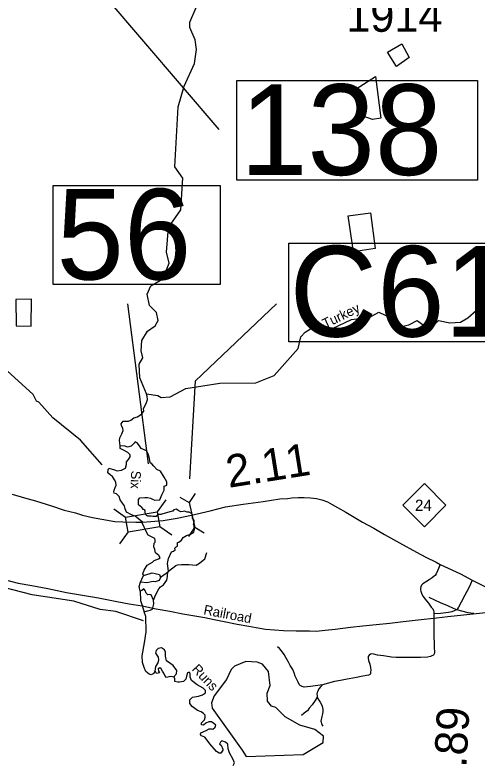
# Model space of a CAD drawing. Extents: x 2093524 to 2270757, y 289120 to 570408.
# Drawn here: x 2227390 to 2234537, y 447590 to 459173 of the extents above; entities that cross this region are included whole.
import ezdxf

# ---------------------------------------------------------------- set-up
doc = ezdxf.new("R2010")
doc.units = 0
for name, color, linetype in [('Exist Hydrographic Creek Single Shore', 7, 'Continuous'), ('Exist Hydrographic Creek Single Shore Label', 7, 'Continuous'), ('Exist Hydrographic Lagoon', 7, 'Continuous'), ('Exist Hydrographic Misc Water Feature', 7, 'Continuous'), ('Exist Railroad Mainline', 7, 'Continuous'), ('Exist Railroad Mainline Label', 7, 'Continuous'), ('Exist Railroad Siding', 7, 'Continuous'), ('Exist Road Non-System Type 51', 7, 'Continuous'), ('Exist Road Primary NC Attributed', 7, 'Continuous'), ('Exist Road Primary NC Mileage Hundredths English Label', 7, 'Continuous'), ('Exist Road Primary NC Shield CELL', 7, 'Continuous'), ('Exist Road Primary NC Shield Number Label', 7, 'Continuous'), ('Exist Road Primary NC Structure Culvert CELL', 7, 'Continuous'), ('Exist Road Primary NC Structure Culvert Number Label', 7, 'Continuous'), ('Exist Road Primary NC Structure Standard Bridge CELL', 7, 'Continuous'), ('Exist Road Primary NC Structure Standard Bridge Number Label', 7, 'Continuous'), ('Exist Road Secondary Mileage Hundredths English Label', 7, 'Continuous'), ('Exist Road Secondary Structure Standard Bridge Number Label', 7, 'Continuous'), ('Exist Road Secondary Type 51 Number Label', 7, 'Continuous')]:
    doc.layers.add(name, color=color, linetype=linetype)

msp = doc.modelspace()

# ---------------------------------------------------------------- linework, layer by layer
at = {"layer": 'Exist Hydrographic Creek Single Shore'}
for points in [[(2229757, 455892), (2229952, 456164), (2229982, 456655), (2229855, 456828), (2229906, 457755), (2230003, 458072), (2230159, 458423), (2230190, 458639), (2230173, 458790), (2230088, 458982), (2230087, 459064), (2230185, 459291), (2230191, 459564)], [(2229419, 453324), (2229317, 453572), (2229307, 453779), (2229365, 453880), (2229339, 453988), (2229346, 454146), (2229437, 454288), (2229553, 454374), (2229602, 454455), (2229576, 454581), (2229467, 454688), (2229432, 454862), (2229489, 454989), (2229672, 455100), (2229769, 455341), (2229726, 455509), (2229757, 455892)], [(2228737, 452226), (2228401, 452607), (2227973, 452953), (2227755, 453194), (2227721, 453211), (2227670, 453310), (2227150, 453780), (2226916, 453886), (2226691, 453943), (2226464, 454147), (2226013, 454294), (2225469, 454617), (2224902, 454710), (2224694, 454708)], [(2229419, 453324), (2229595, 453298), (2229645, 453267), (2229786, 453274), (2230027, 453404), (2230551, 453489), (2231109, 453494), (2231391, 453606), (2231762, 454025), (2231803, 454201), (2231869, 454276), (2231952, 454326), (2232094, 454294), (2232293, 454329), (2232584, 454471), (2232866, 454508), (2233007, 454584), (2233300, 454444), (2233376, 454370), (2233467, 454388), (2233600, 454457), (2233734, 454356), (2233867, 454393), (2233925, 454457), (2234100, 454418), (2234266, 454428), (2234382, 454494), (2234507, 454607), (2234924, 454526)], [(2229011, 452521), (2229001, 452602), (2229006, 452642), (2229038, 452705), (2229057, 452756), (2229052, 452788), (2229034, 452833), (2229027, 452858), (2229057, 452898), (2229083, 452898), (2229141, 452898), (2229178, 452916), (2229222, 452954), (2229280, 452967), (2229350, 453012), (2229376, 453056), (2229371, 453095), (2229397, 453140), (2229422, 453191), (2229434, 453235), (2229429, 453286), (2229419, 453324)], [(2230123, 451470), (2230078, 451493), (2230046, 451497), (2230006, 451511), (2229988, 451507), (2229950, 451500), (2229918, 451516), (2229878, 451542), (2229841, 451532), (2229827, 451511), (2229815, 451511), (2229729, 451486), (2229674, 451467), (2229643, 451460), (2229604, 451460), (2229567, 451430), (2229534, 451428), (2229515, 451428), (2229490, 451435), (2229439, 451435), (2229418, 451446), (2229399, 451486), (2229399, 451523), (2229373, 451537), (2229348, 451567), (2229297, 451607), (2229297, 451644), (2229297, 451690), (2229315, 451716), (2229392, 451721), (2229436, 451721), (2229480, 451711), (2229520, 451690), (2229550, 451679), (2229627, 451683), (2229648, 451735), (2229660, 451772), (2229692, 451837), (2229692, 451895), (2229736, 451914), (2229736, 451965), (2229694, 452035), (2229636, 452130), (2229578, 452156), (2229534, 452207), (2229501, 452239), (2229476, 452258), (2229464, 452323), (2229457, 452360), (2229439, 452405), (2229420, 452444), (2229336, 452477), (2229311, 452521), (2229278, 452565), (2229246, 452579), (2229227, 452560), (2229183, 452516), (2229125, 452498), (2229092, 452514), (2229011, 452521)], [(2228836, 452174), (2228925, 452151), (2228969, 452132), (2229034, 452144), (2229097, 452174), (2229111, 452232), (2229111, 452272), (2229143, 452309), (2229169, 452349), (2229169, 452379), (2229132, 452419), (2229066, 452451), (2229015, 452477), (2229011, 452521)], [(2229356, 451342), (2229246, 451432), (2229190, 451453), (2229113, 451497), (2229092, 451549), (2229080, 451593), (2229048, 451632), (2229015, 451683), (2228997, 451735), (2228959, 451779), (2228920, 451790), (2228913, 451811), (2228918, 451837), (2228938, 451874), (2228950, 451914), (2228945, 451958), (2228927, 451995), (2228894, 452046), (2228862, 452067), (2228824, 452104), (2228829, 452149), (2228836, 452174)], [(2229757, 450586), (2229746, 450702), (2229757, 450779), (2229808, 450881), (2229834, 450893), (2229860, 450911), (2229855, 450937), (2229878, 450958), (2229897, 450969), (2229899, 451028), (2229918, 451034), (2229962, 451060), (2229988, 451104), (2230039, 451137), (2230090, 451148), (2230148, 451188), (2230160, 451225), (2230155, 451283), (2230143, 451302), (2230153, 451342), (2230153, 451367), (2230129, 451404), (2230129, 451430), (2230123, 451470)], [(2229373, 450516), (2229362, 450541), (2229385, 450597), (2229432, 450674), (2229513, 450725), (2229539, 450746), (2229606, 450776), (2229629, 450790), (2229611, 450827), (2229560, 450867), (2229548, 450918), (2229534, 450962), (2229539, 451014), (2229553, 451032), (2229553, 451065), (2229548, 451090), (2229497, 451116), (2229446, 451141), (2229420, 451186), (2229355, 451328)], [(2229757, 450586), (2229871, 450669), (2229897, 450681), (2229962, 450688), (2230071, 450688), (2230185, 450674), (2230236, 450707), (2230320, 450772), (2230353, 450874)], [(2229529, 450137), (2229560, 450213), (2229611, 450311), (2229636, 450341), (2229681, 450374), (2229732, 450444), (2229743, 450502), (2229743, 450541), (2229757, 450586)], [(2229757, 450586), (2229708, 450537), (2229636, 450486)], [(2229329, 450413), (2229350, 450458), (2229373, 450516)], [(2229636, 450486), (2229615, 450439), (2229555, 450420), (2229522, 450425), (2229427, 450406), (2229329, 450413)], [(2229373, 450516), (2229478, 450546), (2229508, 450560), (2229553, 450548), (2229622, 450530), (2229636, 450486)], [(2229322, 450274), (2229304, 450348), (2229329, 450413)], [(2229529, 450137), (2229494, 450220), (2229464, 450223), (2229439, 450216), (2229413, 450246), (2229401, 450285), (2229376, 450311), (2229350, 450285), (2229322, 450274)], [(2229322, 450274), (2229329, 450132), (2229385, 449958)], [(2229385, 449958), (2229436, 449971), (2229476, 449983), (2229513, 449997), (2229534, 450081), (2229529, 450137)], [(2229546, 449039), (2229532, 449001), (2229494, 448983), (2229462, 448992), (2229411, 449032), (2229383, 449095), (2229360, 449171), (2229353, 449274), (2229390, 449478), (2229415, 449646), (2229411, 449883), (2229385, 449958)], [(2229846, 448948), (2229857, 448974), (2229883, 448999), (2229890, 449050), (2229832, 449127), (2229729, 449197), (2229711, 449269), (2229711, 449332), (2229699, 449371), (2229653, 449402), (2229601, 449392), (2229571, 449360), (2229557, 449316), (2229601, 449257), (2229606, 449213), (2229597, 449167), (2229557, 449111), (2229546, 449039)], [(2229846, 448948), (2229794, 448955), (2229762, 448950), (2229729, 448943), (2229704, 448974), (2229685, 449006), (2229667, 449039), (2229648, 449076), (2229627, 449090), (2229601, 449078), (2229606, 449039), (2229620, 449013), (2229601, 449008), (2229576, 449001), (2229557, 449032), (2229546, 449039)], [(2230757, 447580), (2230776, 447624), (2230757, 447676), (2230702, 447778), (2230681, 447841), (2230676, 447913), (2230637, 447943), (2230585, 447964), (2230560, 447945), (2230548, 447913), (2230571, 447894), (2230597, 447836), (2230597, 447818), (2230567, 447773), (2230541, 447771), (2230502, 447797), (2230399, 447918), (2230343, 447994), (2230318, 448020), (2230267, 448041), (2230253, 448059), (2230257, 448085), (2230341, 448122), (2230385, 448148), (2230425, 448148), (2230443, 448143), (2230481, 448173), (2230490, 448206), (2230457, 448232), (2230425, 448257), (2230381, 448257), (2230336, 448234), (2230297, 448208), (2230267, 448213), (2230267, 448239), (2230290, 448264), (2230316, 448290), (2230323, 448322), (2230323, 448359), (2230297, 448385), (2230264, 448411), (2230209, 448432), (2230127, 448494), (2230088, 448539), (2230088, 448597), (2230132, 448636), (2230220, 448655), (2230285, 448674), (2230329, 448706), (2230332, 448743), (2230292, 448776), (2230204, 448827), (2230113, 448897), (2230092, 448948), (2230092, 448995), (2230088, 449020), (2230069, 449020), (2230055, 449015), (2230036, 448964), (2230029, 448918), (2229992, 448878), (2229927, 448867), (2229901, 448867), (2229857, 448878), (2229857, 448922), (2229846, 448948)]]:
    msp.add_lwpolyline(points, dxfattribs=at)
at = {"layer": 'Exist Hydrographic Lagoon'}
for points in [[(2233140, 458599), (2233362, 458726), (2233476, 458517), (2233280, 458380)], [(2232654, 458033), (2232953, 458223), (2233035, 457582), (2232908, 457560), (2232694, 457635)], [(2232535, 456072), (2232876, 456120), (2232951, 455566), (2232617, 455517)], [(2227405, 454777), (2227410, 454373), (2227641, 454368), (2227644, 454784)]]:
    msp.add_lwpolyline(points, close=True, dxfattribs=at)
msp.add_lwpolyline([(2230956, 447721), (2231838, 447753), (2232145, 447940), (2232153, 448038), (2232019, 448139), (2231785, 448203), (2231559, 448335), (2231416, 448476), (2231349, 448500), (2231290, 448574), (2231281, 448698), (2231330, 448816), (2231303, 449033), (2231211, 449146), (2231127, 449180), (2230952, 449187), (2230778, 449119), (2230728, 449067), (2230655, 448911), (2230465, 448659), (2230424, 448548), (2230433, 448466), (2230897, 447821), (2230956, 447721)], dxfattribs=at)
at = {"layer": 'Exist Hydrographic Misc Water Feature'}
msp.add_lwpolyline([(2229373, 449816), (2228947, 449962), (2228705, 449993), (2228296, 450123), (2227654, 450217), (2227195, 450338), (2227111, 450405), (2227067, 450672), (2227000, 450722), (2226474, 450808), (2226024, 450929), (2225431, 451141), (2225239, 451141), (2225066, 450932), (2224958, 450894), (2224716, 450929)], dxfattribs=at)
at = {"layer": 'Exist Railroad Mainline'}
msp.add_lwpolyline([(2227204, 450460), (2227436, 450400), (2227650, 450360), (2227894, 450314), (2228187, 450256), (2228433, 450212), (2228677, 450170), (2228961, 450116), (2229150, 450080), (2229354, 450046), (2229570, 450001), (2229782, 449965), (2229981, 449927), (2230167, 449892), (2230319, 449868), (2230465, 449835), (2230619, 449806), (2230817, 449767), (2231000, 449733), (2231170, 449704), (2231256, 449689), (2231394, 449678), (2231536, 449669), (2231732, 449661), (2231936, 449661), (2232038, 449659), (2232176, 449671), (2232333, 449688), (2232567, 449718), (2232761, 449737), (2232963, 449759), (2233178, 449783), (2233384, 449806), (2233612, 449830), (2233897, 449865), (2234073, 449882), (2235191, 450002)], dxfattribs=at)
at = {"layer": 'Exist Railroad Siding'}
msp.add_lwpolyline([(2234474, 449931), (2234386, 449942), (2234288, 449966), (2234212, 449989), (2234158, 450007), (2234072, 450046), (2233958, 450097), (2233871, 450138), (2233785, 450177)], dxfattribs=at)
at = {"layer": 'Exist Road Non-System Type 51'}
for points in [[(2233955, 450687), (2233913, 450590), (2233890, 450542), (2233874, 450518), (2233862, 450504), (2233828, 450480), (2233783, 450449), (2233727, 450415), (2233683, 450388), (2233665, 450368), (2233657, 450344), (2233648, 450314), (2233650, 450296), (2233656, 450276), (2233671, 450229), (2233691, 450195), (2233715, 450157), (2233771, 450090), (2233816, 450030), (2233838, 450004), (2233848, 449978), (2233853, 449954), (2233857, 449924)], [(2234448, 450445), (2234419, 450383), (2234395, 450324), (2234336, 450214), (2234277, 450103), (2234236, 450029), (2234220, 450003), (2234208, 449991), (2234202, 449985), (2234194, 449983), (2234168, 449971), (2234131, 449958), (2234084, 449948), (2233957, 449931), (2233857, 449924)], [(2233857, 449924), (2233857, 449636), (2233861, 449405), (2233864, 449335), (2233858, 449308), (2233850, 449288), (2233826, 449274), (2233804, 449266), (2233756, 449256), (2233652, 449253), (2233507, 449248), (2233356, 449248), (2233273, 449252), (2233200, 449255), (2233077, 449276), (2232988, 449289), (2232930, 449303), (2232898, 449305), (2232876, 449301), (2232858, 449286), (2232844, 449266), (2232843, 449242), (2232849, 449204), (2232868, 449147), (2232880, 449095), (2232882, 449055), (2232879, 449023), (2232875, 449000), (2232863, 448985), (2232849, 448976), (2232761, 448960), (2232634, 448937), (2232516, 448918), (2232414, 448897), (2232320, 448882), (2232135, 448829)], [(2232135, 448829), (2231953, 448801), (2231899, 448797), (2231851, 448794), (2231821, 448804), (2231791, 448820), (2231776, 448836), (2231762, 448870), (2231738, 448913), (2231716, 448961), (2231699, 449013), (2231677, 449063), (2231640, 449126), (2231612, 449180), (2231569, 449248), (2231543, 449298), (2231505, 449351), (2231474, 449387), (2231440, 449415)], [(2232135, 448829), (2232111, 448801), (2232081, 448766), (2232067, 448732), (2232056, 448708), (2232050, 448682), (2232052, 448660), (2232054, 448638)], [(2232054, 448638), (2232023, 448584), (2231975, 448522), (2231932, 448469), (2231904, 448429), (2231880, 448409), (2231850, 448385), (2231811, 448356)], [(2232054, 448638), (2232081, 448592), (2232103, 448559), (2232121, 448527), (2232133, 448501), (2232137, 448475), (2232142, 448445), (2232140, 448417), (2232136, 448383), (2232126, 448341), (2232121, 448311), (2232115, 448291), (2232111, 448269), (2232115, 448251), (2232123, 448233), (2232134, 448207), (2232142, 448191)]]:
    msp.add_lwpolyline(points, dxfattribs=at)
at = {"layer": 'Exist Road Primary NC Attributed'}
for points in [[(2227345, 451771), (2227538, 451715), (2227706, 451668), (2227952, 451591), (2228150, 451527), (2228323, 451483), (2228431, 451450), (2228585, 451414), (2228728, 451387), (2228931, 451352), (2229056, 451345), (2229256, 451339), (2229356, 451342)], [(2229356, 451342), (2229487, 451352), (2229676, 451367), (2229893, 451400), (2230115, 451451), (2230402, 451518), (2230638, 451577), (2230913, 451621), (2231222, 451660), (2231480, 451701), (2231597, 451707), (2231663, 451715), (2231759, 451722), (2231855, 451723), (2231953, 451714), (2232043, 451705), (2232125, 451685), (2232214, 451654), (2232288, 451615), (2232368, 451569), (2232497, 451494), (2232627, 451417), (2232756, 451343), (2232931, 451246), (2233093, 451151), (2233326, 451023), (2233589, 450875), (2233732, 450799), (2233892, 450722), (2233955, 450687), (2234077, 450631), (2234266, 450543), (2234448, 450445), (2234653, 450341)]]:
    msp.add_lwpolyline(points, dxfattribs=at)
at = {"layer": 'Exist Road Primary NC Shield CELL'}
msp.add_lwpolyline([(2233377, 451603), (2233710, 451936), (2234043, 451603), (2233710, 451270)], close=True, dxfattribs=at)
at = {"layer": 'Exist Road Primary NC Structure Culvert CELL'}
for p, q in [((2230170, 451783), (2230077, 451644)), ((2229934, 451729), (2230077, 451644)), ((2230077, 451644), (2230166, 451258)), ((2230074, 451119), (2230166, 451258)), ((2230310, 451173), (2230166, 451258))]:
    msp.add_line(p, q, dxfattribs=at)
at = {"layer": 'Exist Road Primary NC Structure Culvert Number Label'}
msp.add_lwpolyline([(2231615, 455647), (2235597, 455647), (2235597, 454127), (2231615, 454127)], close=True, dxfattribs=at)
msp.add_lwpolyline([(2230090, 452010), (2230177, 453521), (2231426, 454713)], dxfattribs=at)
at = {"layer": 'Exist Road Primary NC Structure Standard Bridge CELL'}
for p, q in [((2229716, 451684), (2229585, 451500)), ((2229097, 451412), (2228913, 451543)), ((2229809, 451140), (2229624, 451271)), ((2229135, 451189), (2229004, 451005))]:
    msp.add_line(p, q, dxfattribs=at)
msp.add_lwpolyline([(2229624, 451271), (2229135, 451188), (2229096, 451416), (2229585, 451500)], close=True, dxfattribs=at)
at = {"layer": 'Exist Road Primary NC Structure Standard Bridge Number Label'}
msp.add_line((2229450, 452242), (2229131, 454713), dxfattribs=at)
msp.add_lwpolyline([(2227980, 456538), (2230557, 456538), (2230557, 455009), (2227980, 455009)], close=True, dxfattribs=at)
at = {"layer": 'Exist Road Secondary Structure Standard Bridge Number Label'}
msp.add_line((2228297, 460022), (2230535, 457406), dxfattribs=at)
msp.add_lwpolyline([(2230813, 458160), (2234528, 458160), (2234528, 456623), (2230813, 456623)], close=True, dxfattribs=at)

# ---------------------------------------------------------------- texts
at = {"layer": 'Exist Hydrographic Creek Single Shore Label'}
for s, rotation, p in [('Turkey', 25.9566, (2232179, 454329)), ('Six', 267.7045, (2229184, 452138)), ('Runs', 313.2938, (2230111, 449062))]:
    msp.add_text(s, height=150, rotation=rotation, dxfattribs=at).set_placement(p)
at = {"layer": 'Exist Railroad Mainline Label'}
msp.add_text('Railroad', height=150, rotation=349.0251, dxfattribs=at).set_placement((2230292, 449919))
at = {"layer": 'Exist Road Primary NC Mileage Hundredths English Label'}
msp.add_text('2.11', height=500, rotation=9.0722, dxfattribs=at).set_placement((2230689, 451870))
at = {"layer": 'Exist Road Primary NC Shield Number Label'}
msp.add_text('24', height=175, dxfattribs=at).set_placement((2233564, 451513))
at = {"layer": 'Exist Road Primary NC Structure Culvert Number Label'}
msp.add_text('C61', height=1400, dxfattribs=at).set_placement((2231628, 454206))
at = {"layer": 'Exist Road Primary NC Structure Standard Bridge Number Label'}
msp.add_text('56', height=1400, dxfattribs=at).set_placement((2228030, 455088))
at = {"layer": 'Exist Road Secondary Mileage Hundredths English Label'}
msp.add_text('.89', height=500, rotation=86.8933, dxfattribs=at).set_placement((2234356, 447544))
at = {"layer": 'Exist Road Secondary Structure Standard Bridge Number Label'}
msp.add_text('138', height=1400, dxfattribs=at).set_placement((2230863, 456703))
at = {"layer": 'Exist Road Secondary Type 51 Number Label'}
msp.add_text('1914', height=500, dxfattribs=at).set_placement((2232503, 458914))

doc.saveas('drawing.dxf')
